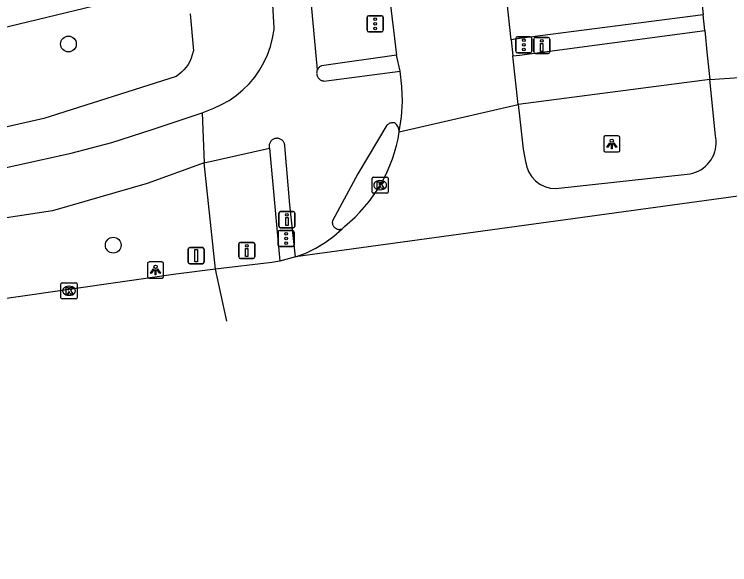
# Model space of a CAD drawing. Extents: x 157793 to 159380, y 380882 to 382313.
# Drawn here: x 158968.64 to 159013.04, y 381189.22 to 381223.35 of the extents above; entities that cross this region are included whole.
import ezdxf

# ---------------------------------------------------------------- set-up
doc = ezdxf.new("R2010")
doc.units = 0
for name, color, linetype in [('IMGEO_Boom', 7, 'Continuous'), ('IMGEO_Drukknoppaal', 7, 'Continuous'), ('IMGEO_Fietspad_gesloten', 7, 'Continuous'), ('IMGEO_Fietspad_open', 7, 'Continuous'), ('IMGEO_Kolk', 7, 'Continuous'), ('IMGEO_Lichtpunt', 7, 'Continuous'), ('IMGEO_Muur', 7, 'Continuous'), ('IMGEO_Rijbaan_lokaal_gesloten', 7, 'Continuous'), ('IMGEO_Rijbaan_regionaal_gesloten', 7, 'Continuous'), ('IMGEO_Verkeersbordpaal', 7, 'Continuous'), ('IMGEO_Verkeersregelinstallatiepaal', 7, 'Continuous'), ('IMGEO_Voetpad_open', 7, 'Continuous')]:
    doc.layers.add(name, color=color, linetype=linetype)

msp = doc.modelspace()

# ---------------------------------------------------------------- linework, layer by layer
at = {"layer": 'IMGEO_Boom'}
for centre in [(158972, 381221.51), (158974.781, 381209.031)]:
    msp.add_circle(centre, 0.489, dxfattribs=at)
at = {"layer": 'IMGEO_Drukknoppaal'}
for p, q in [((159000.878, 381221.015), (159000.878, 381221.815)), ((159000.878, 381221.815), (159000.878, 381221.015)), ((159000.978, 381221.915), (159001.768, 381221.915)), ((159001.768, 381221.915), (159000.978, 381221.915)), ((159001.868, 381221.815), (159001.868, 381221.015)), ((159001.868, 381221.015), (159001.868, 381221.815)), ((159001.768, 381220.915), (159000.978, 381220.915)), ((159000.978, 381220.915), (159001.768, 381220.915)), ((158985.063, 381210.217), (158985.063, 381211.017)), ((158985.063, 381211.017), (158985.063, 381210.217)), ((158985.163, 381211.117), (158985.953, 381211.117)), ((158985.953, 381211.117), (158985.163, 381211.117)), ((158986.053, 381211.017), (158986.053, 381210.217)), ((158986.053, 381210.217), (158986.053, 381211.017)), ((158985.953, 381210.117), (158985.163, 381210.117)), ((158985.163, 381210.117), (158985.953, 381210.117)), ((158982.569, 381208.305), (158982.569, 381209.105)), ((158982.569, 381209.105), (158982.569, 381208.305)), ((158982.669, 381209.205), (158983.459, 381209.205)), ((158983.459, 381209.205), (158982.669, 381209.205)), ((158983.559, 381209.105), (158983.559, 381208.305)), ((158983.559, 381208.305), (158983.559, 381209.105)), ((158983.459, 381208.205), (158982.669, 381208.205)), ((158982.669, 381208.205), (158983.459, 381208.205))]:
    msp.add_line(p, q, dxfattribs=at)
for points in [[(159001.448, 381221.54), (159001.448, 381221.04), (159001.298, 381221.04), (159001.298, 381221.54), (159001.448, 381221.54)], [(158985.633, 381210.742), (158985.633, 381210.242), (158985.483, 381210.242), (158985.483, 381210.742), (158985.633, 381210.742)], [(158983.139, 381208.83), (158983.139, 381208.33), (158982.989, 381208.33), (158982.989, 381208.83), (158983.139, 381208.83)]]:
    msp.add_lwpolyline(points, dxfattribs=at)
for centre in [(159001.373, 381221.705), (158985.558, 381210.907), (158983.064, 381208.995)]:
    msp.add_circle(centre, 0.085, dxfattribs=at)
for centre, start, end in [((159000.978, 381221.815), 90, 180), ((159000.978, 381221.815), 90, 180), ((159001.768, 381221.815), 0, 90), ((159001.768, 381221.815), 360, 90), ((159000.978, 381221.015), 180, 270), ((159000.978, 381221.015), 180, 270), ((159001.768, 381221.015), 270, 0), ((159001.768, 381221.015), 270, 0), ((158985.163, 381211.017), 90, 180), ((158985.163, 381211.017), 90, 180), ((158985.953, 381211.017), 0, 90), ((158985.953, 381211.017), 360, 90), ((158985.163, 381210.217), 180, 270), ((158985.163, 381210.217), 180, 270), ((158985.953, 381210.217), 270, 0), ((158985.953, 381210.217), 270, 0), ((158982.669, 381209.105), 90, 180), ((158982.669, 381209.105), 90, 180), ((158983.459, 381209.105), 0, 90), ((158983.459, 381209.105), 360, 90), ((158982.669, 381208.305), 180, 270), ((158982.669, 381208.305), 180, 270), ((158983.459, 381208.305), 270, 0), ((158983.459, 381208.305), 270, 0)]:
    msp.add_arc(centre, 0.1, start, end, dxfattribs=at)
at = {"layer": 'IMGEO_Fietspad_gesloten'}
for points in [[(158965.414, 381213.254), (158972.179, 381214.732), (158974.685, 381215.408), (158977.193, 381216.197), (158980.304, 381217.231)], [(158980.304, 381217.231), (158980.423, 381214.145)], [(158980.423, 381214.145), (158976.893, 381212.847), (158971.005, 381211.153), (158952.66, 381208.373), (158920.571, 381203.871), (158901.797, 381201.237), (158895.399, 381200.4), (158892.806, 381200.197), (158891.056, 381200.197), (158887.803, 381200.421), (158881.07, 381200.287), (158877.755, 381199.799), (158854.436, 381196.588), (158828.205, 381192.858), (158810.658, 381190.439), (158805.845, 381189.756), (158798.009, 381189.217), (158796.674, 381189.332), (158795.055, 381189.525), (158791.048, 381190.261), (158787.123, 381191.351), (158780.376, 381193.807), (158777.818, 381194.915), (158777.437, 381195.068)]]:
    msp.add_lwpolyline(points, dxfattribs=at)
at = {"layer": 'IMGEO_Fietspad_open'}
for points in [[(158980.304, 381217.231), (158981.013, 381217.525), (158981.503, 381217.746), (158981.972, 381218.009), (158982.415, 381218.314), (158982.829, 381218.657), (158983.21, 381219.035), (158983.557, 381219.446), (158983.865, 381219.886), (158984.133, 381220.352), (158984.358, 381220.841), (158984.538, 381221.347), (158984.673, 381221.867), (158984.761, 381222.398), (158984.772, 381222.5), (158984.683, 381223.944)], [(158987.453, 381219.915), (158987.07, 381224.145)], [(158999.588, 381220.766), (159000, 381220.821), (159011.486, 381222.337)], [(158987.453, 381219.915), (158987.436, 381219.874), (158987.422, 381219.833), (158987.412, 381219.79), (158987.406, 381219.746), (158987.404, 381219.702), (158987.406, 381219.658), (158987.412, 381219.615), (158987.422, 381219.572), (158987.435, 381219.53), (158987.452, 381219.489), (158987.473, 381219.451), (158987.497, 381219.414), (158987.524, 381219.379), (158987.555, 381219.347), (158987.588, 381219.318), (158987.623, 381219.292), (158987.661, 381219.27), (158987.7, 381219.25), (158987.741, 381219.235), (158987.783, 381219.223), (158987.827, 381219.214), (158987.846, 381219.212), (158992.584, 381219.822)], [(159011.797, 381219.3), (158999.919, 381217.758)], [(158992.534, 381216.06), (158992.527, 381216.13), (158992.514, 381216.198), (158992.494, 381216.265), (158992.469, 381216.33), (158992.438, 381216.393), (158992.401, 381216.453), (158992.36, 381216.509), (158992.313, 381216.561), (158992.258, 381216.612), (158992.207, 381216.619), (158992.156, 381216.622), (158992.105, 381216.62), (158992.054, 381216.614), (158992.004, 381216.603), (158991.955, 381216.588), (158991.908, 381216.568), (158991.863, 381216.544), (158991.82, 381216.517), (158991.779, 381216.485), (158991.757, 381216.465), (158989.956, 381213.448), (158988.387, 381210.541), (158988.379, 381210.503), (158988.375, 381210.465), (158988.375, 381210.427), (158988.377, 381210.389), (158988.383, 381210.351), (158988.393, 381210.314), (158988.406, 381210.278), (158988.422, 381210.243), (158988.441, 381210.21), (158988.462, 381210.178), (158988.487, 381210.149), (158988.514, 381210.122), (158988.544, 381210.097), (158988.575, 381210.076), (158988.608, 381210.057), (158988.643, 381210.041), (158988.679, 381210.028), (158988.716, 381210.019), (158988.754, 381210.013), (158988.793, 381210.01), (158988.831, 381210.011), (158988.869, 381210.015), (158988.906, 381210.023), (158988.943, 381210.034), (158988.979, 381210.048), (158988.994, 381210.055)], [(158986.096, 381208.299), (158985.734, 381211.539), (158985.429, 381215.2), (158985.424, 381215.243), (158985.416, 381215.286), (158985.404, 381215.328), (158985.388, 381215.369), (158985.368, 381215.408), (158985.345, 381215.445), (158985.319, 381215.48), (158985.29, 381215.513), (158985.258, 381215.543), (158985.223, 381215.569), (158985.186, 381215.593), (158985.148, 381215.613), (158985.107, 381215.63), (158985.066, 381215.643), (158985.023, 381215.652), (158984.979, 381215.658), (158984.936, 381215.659), (158984.892, 381215.657), (158984.849, 381215.65), (158984.806, 381215.64), (158984.765, 381215.626), (158984.725, 381215.609), (158984.687, 381215.588), (158984.65, 381215.563), (158984.616, 381215.536), (158984.585, 381215.505), (158984.557, 381215.472), (158984.531, 381215.437), (158984.509, 381215.399), (158984.49, 381215.359), (158984.475, 381215.318), (158984.464, 381215.276), (158984.456, 381215.233), (158984.453, 381215.19), (158984.453, 381215.146), (158984.457, 381215.102), (158984.465, 381215.059), (158984.468, 381215.047)], [(158980.423, 381214.145), (158984.468, 381215.047)]]:
    msp.add_lwpolyline(points, dxfattribs=at)
at = {"layer": 'IMGEO_Kolk'}
for p, q in [((158990.917, 381213.253), (158991.769, 381213.253)), ((158990.842, 381212.327), (158990.842, 381213.179)), ((158991.33, 381213.033), (158991.355, 381213.033)), ((158991.843, 381213.179), (158991.843, 381212.327)), ((158991.353, 381212.473), (158991.328, 381212.473)), ((158991.769, 381212.253), (158990.917, 381212.253)), ((158971.536, 381205.775), (158971.536, 381206.627)), ((158971.611, 381206.701), (158972.463, 381206.701)), ((158972.537, 381206.627), (158972.537, 381205.775)), ((158972.024, 381206.481), (158972.049, 381206.481)), ((158972.463, 381205.701), (158971.611, 381205.701)), ((158972.047, 381205.921), (158972.022, 381205.921))]:
    msp.add_line(p, q, dxfattribs=at)
for points in [[(158990.917, 381213.253), (158991.769, 381213.253)], [(158990.842, 381212.327), (158990.842, 381213.179)], [(158991.163, 381212.953), (158991.286, 381212.953), (158991.286, 381212.802), (158991.416, 381212.953), (158991.58, 381212.953), (158991.434, 381212.802), (158991.587, 381212.553), (158991.435, 381212.553), (158991.35, 381212.717), (158991.286, 381212.65), (158991.286, 381212.553), (158991.163, 381212.553), (158991.163, 381212.953)], [(158991.843, 381213.179), (158991.843, 381212.327)], [(158991.769, 381212.253), (158990.917, 381212.253)], [(158971.536, 381205.775), (158971.536, 381206.627)], [(158971.611, 381206.701), (158972.463, 381206.701)], [(158972.537, 381206.627), (158972.537, 381205.775)], [(158971.857, 381206.401), (158971.98, 381206.401), (158971.98, 381206.25), (158972.11, 381206.401), (158972.274, 381206.401), (158972.128, 381206.25), (158972.281, 381206.001), (158972.129, 381206.001), (158972.044, 381206.165), (158971.98, 381206.098), (158971.98, 381206.001), (158971.857, 381206.001), (158971.857, 381206.401)], [(158972.463, 381205.701), (158971.611, 381205.701)]]:
    msp.add_lwpolyline(points, dxfattribs=at)
for centre, start, end in [((158990.919, 381213.177), 91.552, 178.448), ((158990.919, 381213.177), 91.552, 178.448), ((158991.767, 381213.177), 1.552, 88.448), ((158991.767, 381213.177), 1.552, 88.448), ((158990.919, 381212.329), 181.552, 268.448), ((158990.919, 381212.329), 181.552, 268.448), ((158991.767, 381212.329), 271.552, 358.448), ((158991.767, 381212.329), 271.552, 358.448), ((158971.613, 381206.625), 91.552, 178.448), ((158971.613, 381206.625), 91.552, 178.448), ((158972.461, 381206.625), 1.552, 88.448), ((158972.461, 381206.625), 1.552, 88.448), ((158971.613, 381205.777), 181.552, 268.448), ((158971.613, 381205.777), 181.552, 268.448), ((158972.461, 381205.777), 271.552, 358.448), ((158972.461, 381205.777), 271.552, 358.448)]:
    msp.add_arc(centre, 0.0765, start, end, dxfattribs=at)
for centre, major_axis, ratio, start_param, end_param in [((158991.329, 381212.753), (-0.387, 0.002), 0.722429, 4.712389, 7.853982), ((158991.354, 381212.753), (-0.39, 0.002), 0.717154, 1.570796, 4.712389), ((158972.023, 381206.201), (-0.387, 0.002), 0.722429, 4.712389, 7.853982), ((158972.048, 381206.201), (-0.39, 0.002), 0.717154, 1.570796, 4.712389)]:
    msp.add_ellipse(centre, major_axis=major_axis, ratio=ratio, start_param=start_param, end_param=end_param, dxfattribs=at)
at = {"layer": 'IMGEO_Lichtpunt'}
for p, q in [((159005.219, 381215.714), (159005.219, 381214.907)), ((159005.219, 381215.714), (159005.219, 381214.907)), ((159006.121, 381215.809), (159005.313, 381215.809)), ((159006.121, 381215.809), (159005.313, 381215.809)), ((159006.215, 381214.907), (159006.215, 381215.714)), ((159006.215, 381214.907), (159006.215, 381215.714)), ((159005.313, 381214.813), (159006.121, 381214.813)), ((159005.313, 381214.813), (159006.121, 381214.813)), ((158977.811, 381207.988), (158977.003, 381207.988)), ((158977.811, 381207.988), (158977.003, 381207.988)), ((158976.909, 381207.893), (158976.909, 381207.086)), ((158976.909, 381207.893), (158976.909, 381207.086)), ((158977.905, 381207.086), (158977.905, 381207.893)), ((158977.905, 381207.086), (158977.905, 381207.893)), ((158977.003, 381206.992), (158977.811, 381206.992)), ((158977.003, 381206.992), (158977.811, 381206.992))]:
    msp.add_line(p, q, dxfattribs=at)
for points in [[(159005.593, 381215.378), (159005.632, 381215.35), (159005.444, 381215.088), (159005.406, 381215.115), (159005.593, 381215.378)], [(159005.695, 381215.33), (159005.742, 381215.33), (159005.742, 381215.008), (159005.695, 381215.008), (159005.695, 381215.33)], [(159005.805, 381215.35), (159005.843, 381215.377), (159006.03, 381215.115), (159005.991, 381215.087), (159005.805, 381215.35)], [(158977.283, 381207.557), (158977.322, 381207.529), (158977.134, 381207.267), (158977.096, 381207.294), (158977.283, 381207.557)], [(158977.385, 381207.509), (158977.432, 381207.509), (158977.432, 381207.187), (158977.385, 381207.187), (158977.385, 381207.509)], [(158977.495, 381207.529), (158977.533, 381207.556), (158977.72, 381207.294), (158977.681, 381207.266), (158977.495, 381207.529)]]:
    msp.add_lwpolyline(points, dxfattribs=at)
for centre in [(159005.718, 381215.512), (158977.408, 381207.691)]:
    msp.add_circle(centre, 0.0994, dxfattribs=at)
for centre, start, end in [((159005.313, 381215.714), 90, 180), ((159005.313, 381215.714), 90, 180), ((159006.121, 381215.714), 0, 90), ((159006.121, 381215.714), 0, 90), ((159005.313, 381214.907), 180, 270), ((159005.313, 381214.907), 180, 270), ((159006.121, 381214.907), 270, 0), ((159006.121, 381214.907), 270, 360), ((158977.003, 381207.893), 90, 180), ((158977.003, 381207.893), 90, 180), ((158977.811, 381207.893), 0, 90), ((158977.811, 381207.893), 0, 90), ((158977.003, 381207.086), 180, 270), ((158977.003, 381207.086), 180, 270), ((158977.811, 381207.086), 270, 0), ((158977.811, 381207.086), 270, 360)]:
    msp.add_arc(centre, 0.0946, start, end, dxfattribs=at)
at = {"layer": 'IMGEO_Muur'}
msp.add_lwpolyline([(158973.111, 381248.837), (158973.955, 381248.944), (158976.287, 381230.648), (158973.574, 381223.845), (158947.985, 381217.683), (158934.461, 381215.093), (158934.15, 381216.744), (158914.048, 381212.68), (158913.626, 381214.306), (158902.235, 381211.897), (158880.429, 381207.629), (158871.965, 381211.266), (158852.462, 381207.27), (158835.11, 381205.371), (158831.255, 381204.95), (158831.162, 381205.795), (158835.726, 381206.294), (158836.023, 381206.326)], dxfattribs=at)
at = {"layer": 'IMGEO_Rijbaan_lokaal_gesloten'}
for points in [[(159010.991, 381227.28), (159011.187, 381225.302), (159011.386, 381223.323)], [(158999.478, 381221.773), (158999.059, 381225.637)], [(158991.913, 381224.612), (158992.367, 381220.819)], [(159011.486, 381222.337), (159011.386, 381223.323)], [(159011.486, 381222.337), (159011.64, 381220.818), (159011.797, 381219.3)], [(158999.478, 381221.773), (158999.588, 381220.766)], [(158992.584, 381219.822), (158992.367, 381220.819)], [(158999.919, 381217.758), (158999.588, 381220.766)], [(158992.534, 381216.06), (158992.673, 381216.993), (158992.728, 381217.936), (158992.699, 381218.879), (158992.584, 381219.822)]]:
    msp.add_lwpolyline(points, dxfattribs=at)
at = {"layer": 'IMGEO_Rijbaan_regionaal_gesloten'}
for points in [[(159011.797, 381219.3), (159021.209, 381219.94)], [(159002.246, 381212.537), (159010.403, 381213.433), (159010.579, 381213.459), (159010.753, 381213.5), (159010.922, 381213.556), (159011.085, 381213.628), (159011.242, 381213.713), (159011.39, 381213.813), (159011.528, 381213.925), (159011.657, 381214.049), (159011.773, 381214.184), (159011.877, 381214.329), (159011.967, 381214.483), (159012.044, 381214.644), (159012.106, 381214.811), (159012.152, 381214.983), (159012.183, 381215.159), (159012.198, 381215.336), (159012.198, 381215.515), (159012.181, 381215.692), (159012.16, 381215.815), (159011.797, 381219.3)], [(158992.534, 381216.06), (158999.919, 381217.758)], [(158999.919, 381217.758), (159000, 381217.022), (159000.23, 381214.976), (159000.371, 381214.221)], [(159032.878, 381214.725), (158986.096, 381208.299)], [(158988.994, 381210.055), (158989.135, 381210.195)], [(158986.096, 381208.299), (158986.733, 381208.542), (158987.345, 381208.842), (158987.928, 381209.195), (158988.477, 381209.598), (158988.994, 381210.055)], [(158985.119, 381208.044), (158984.63, 381207.967), (158981.13, 381207.535)], [(158986.096, 381208.299), (158985.119, 381208.044)], [(158981.13, 381207.535), (158978.666, 381207.23), (158955.329, 381203.885), (158929.572, 381200.277), (158905.054, 381196.934), (158882.685, 381193.726), (158874.075, 381192.567), (158863.911, 381191.153)], [(158981.833, 381204.313), (158981.13, 381207.535)]]:
    msp.add_lwpolyline(points, dxfattribs=at)
for centre, radius, start, end in [((158983.21, 381217.546), 9.442, 308.8695, 350.9426), ((159002.247, 381214.423), 1.886, 186.1612, 269.9827)]:
    msp.add_arc(centre, radius, start, end, dxfattribs=at)
at = {"layer": 'IMGEO_Verkeersbordpaal'}
for p, q in [((158979.529, 381208.879), (158980.319, 381208.879)), ((158980.319, 381208.879), (158979.529, 381208.879)), ((158979.429, 381207.979), (158979.429, 381208.779)), ((158979.429, 381208.779), (158979.429, 381207.979)), ((158980.419, 381208.779), (158980.419, 381207.979)), ((158980.419, 381207.979), (158980.419, 381208.779)), ((158980.319, 381207.879), (158979.529, 381207.879)), ((158979.529, 381207.879), (158980.319, 381207.879))]:
    msp.add_line(p, q, dxfattribs=at)
msp.add_lwpolyline([(158979.849, 381208.754), (158979.999, 381208.754), (158979.999, 381208.004), (158979.849, 381208.004), (158979.849, 381208.754)], dxfattribs=at)
for centre, start, end in [((158979.529, 381208.779), 90, 180), ((158979.529, 381208.779), 90, 180), ((158980.319, 381208.779), 0, 90), ((158980.319, 381208.779), 360, 90), ((158979.529, 381207.979), 180, 270), ((158979.529, 381207.979), 180, 270), ((158980.319, 381207.979), 270, 0), ((158980.319, 381207.979), 270, 0)]:
    msp.add_arc(centre, 0.1, start, end, dxfattribs=at)
at = {"layer": 'IMGEO_Verkeersregelinstallatiepaal'}
for p, q in [((158990.54, 381222.362), (158990.54, 381223.162)), ((158990.54, 381223.162), (158990.54, 381222.362)), ((158990.64, 381223.262), (158991.43, 381223.262)), ((158991.43, 381223.262), (158990.64, 381223.262)), ((158991.53, 381223.162), (158991.53, 381222.362)), ((158991.53, 381222.362), (158991.53, 381223.162)), ((158991.43, 381222.262), (158990.64, 381222.262)), ((158990.64, 381222.262), (158991.43, 381222.262)), ((158999.765, 381221.054), (158999.765, 381221.854)), ((158999.765, 381221.854), (158999.765, 381221.054)), ((158999.865, 381221.954), (159000.655, 381221.954)), ((159000.655, 381221.954), (158999.865, 381221.954)), ((159000.755, 381221.854), (159000.755, 381221.054)), ((159000.755, 381221.054), (159000.755, 381221.854)), ((159000.655, 381220.954), (158999.865, 381220.954)), ((158999.865, 381220.954), (159000.655, 381220.954)), ((158985.01, 381209.04), (158985.01, 381209.84)), ((158985.01, 381209.84), (158985.01, 381209.04)), ((158985.11, 381209.94), (158985.9, 381209.94)), ((158985.9, 381209.94), (158985.11, 381209.94)), ((158986, 381209.84), (158986, 381209.04)), ((158986, 381209.04), (158986, 381209.84)), ((158985.9, 381208.94), (158985.11, 381208.94)), ((158985.11, 381208.94), (158985.9, 381208.94))]:
    msp.add_line(p, q, dxfattribs=at)
for centre in [(158991.035, 381223.052), (158991.035, 381222.762), (158991.035, 381222.472), (159000.26, 381221.744), (159000.26, 381221.454), (159000.26, 381221.164), (158985.505, 381209.73), (158985.505, 381209.44), (158985.505, 381209.15)]:
    msp.add_circle(centre, 0.085, dxfattribs=at)
for centre, start, end in [((158990.64, 381223.162), 90, 180), ((158990.64, 381223.162), 90, 180), ((158991.43, 381223.162), 0, 90), ((158991.43, 381223.162), 360, 90), ((158990.64, 381222.362), 180, 270), ((158990.64, 381222.362), 180, 270), ((158991.43, 381222.362), 270, 0), ((158991.43, 381222.362), 270, 0), ((158999.865, 381221.854), 90, 180), ((158999.865, 381221.854), 90, 180), ((159000.655, 381221.854), 0, 90), ((159000.655, 381221.854), 360, 90), ((158999.865, 381221.054), 180, 270), ((158999.865, 381221.054), 180, 270), ((159000.655, 381221.054), 270, 0), ((159000.655, 381221.054), 270, 0), ((158985.11, 381209.84), 90, 180), ((158985.11, 381209.84), 90, 180), ((158985.9, 381209.84), 0, 90), ((158985.9, 381209.84), 360, 90), ((158985.11, 381209.04), 180, 270), ((158985.11, 381209.04), 180, 270), ((158985.9, 381209.04), 270, 0), ((158985.9, 381209.04), 270, 0)]:
    msp.add_arc(centre, 0.1, start, end, dxfattribs=at)
at = {"layer": 'IMGEO_Voetpad_open'}
for points in [[(158979.545, 381223.373), (158979.751, 381221.089), (158979.74, 381221.033), (158979.688, 381220.827), (158979.618, 381220.625), (158979.53, 381220.431), (158979.426, 381220.246), (158979.305, 381220.07), (158979.168, 381219.906), (158979.018, 381219.755), (158978.855, 381219.618), (158978.68, 381219.496), (158970.464, 381216.885), (158967.355, 381216.187), (158897.759, 381206.582), (158893.665, 381206.06), (158893.527, 381206.521), (158883.263, 381206.66), (158874.905, 381205.816), (158853.076, 381202.606), (158835.983, 381200.446)], [(159011.386, 381223.323), (159000, 381221.842), (158999.478, 381221.773)], [(158992.367, 381220.819), (158987.702, 381220.153), (158987.662, 381220.134), (158987.625, 381220.111), (158987.589, 381220.085), (158987.556, 381220.056), (158987.526, 381220.025), (158987.498, 381219.99), (158987.474, 381219.954), (158987.453, 381219.915)], [(158984.468, 381215.047), (158985.119, 381208.044)], [(158981.13, 381207.535), (158980.423, 381214.145)]]:
    msp.add_lwpolyline(points, dxfattribs=at)

doc.saveas('drawing.dxf')
